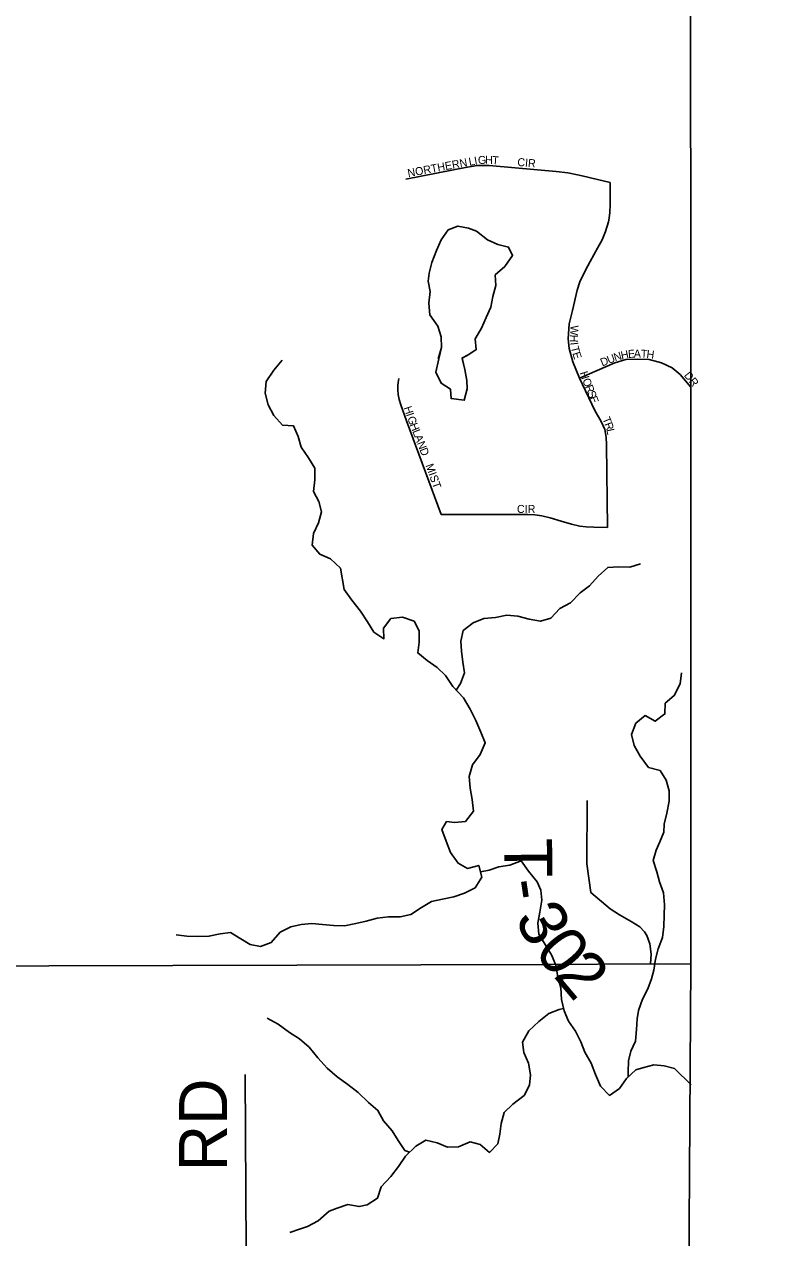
# Model space of a CAD drawing. Extents: x 1985906 to 2277390, y 930619 to 1324581.
# Drawn here: x 2188503 to 2193107, y 1179459 to 1187043 of the extents above; entities that cross this region are included whole.
import ezdxf

# ---------------------------------------------------------------- set-up
doc = ezdxf.new("R2010")
doc.units = 0
for name, color, linetype in [('GM_X_Adjacent_County', 7, 'Continuous'), ('GM_X_County', 7, 'Continuous'), ('GM_X_Minor_Lake', 7, 'Continuous'), ('GM_X_Minor_River', 7, 'Continuous'), ('GM_X_State_Route', 7, 'Continuous'), ('GM_X_Township', 7, 'Continuous'), ('GM_X_Township_Road', 7, 'Continuous'), ('GM_X_Township_Road_Text', 7, 'Continuous'), ('GM_X_Township_Subdivision', 7, 'Continuous'), ('GM_X_Township_Subdivision_Text', 7, 'Continuous')]:
    doc.layers.add(name, color=color, linetype=linetype)

msp = doc.modelspace()

# ---------------------------------------------------------------- linework, layer by layer
at = {"layer": 'GM_X_Adjacent_County'}
msp.add_lwpolyline([(2192604.3, 1162456.4), (2192620.3, 1166969.1), (2192629.9, 1167519.5), (2192631.2, 1170403.5), (2192632.8, 1173672.8), (2192633.8, 1175629.5), (2192671.1, 1181169.3), (2192669.3, 1184775.1), (2192667.8, 1187766.9), (2192660.9, 1188884.7), (2192638, 1192623.1), (2192637, 1192687), (2192624.5, 1194837.8), (2192737.6, 1194839.7), (2198605.6, 1194974.2), (2199009.7, 1194982.8), (2204631.8, 1195039.6), (2205347.9, 1195050.5), (2205386.6, 1195051.1), (2205910.4, 1195059.1), (2205996.9, 1195060.4), (2208466.7, 1195086.6)], dxfattribs=at)
at = {"layer": 'GM_X_County'}
msp.add_lwpolyline([(2192633.8, 1175629.5), (2192671.1, 1181169.3), (2192669.3, 1184775.1), (2192667.8, 1187766.9), (2192660.9, 1188884.7), (2192638, 1192623.1), (2192637, 1192687), (2192624.5, 1194837.8), (2192096.3, 1194825.3), (2189780.1, 1194770.1), (2188219.8, 1194742.8), (2183281.7, 1194689.2), (2183037.7, 1194685.2), (2182925.1, 1194679.5), (2182885.3, 1194673), (2182859.5, 1194657.8), (2180868.9, 1194626.6), (2178432, 1194588.4), (2176176.5, 1194580.3), (2174206.9, 1194531), (2172588.3, 1194493.4), (2172188.1, 1194484), (2169109.9, 1194412.4), (2167773.4, 1194381.3)], dxfattribs=at)
at = {"layer": 'GM_X_Minor_Lake'}
for points in [[(2191330.8, 1185749.6), (2191280.4, 1185769), (2191214, 1185782), (2191154.2, 1185759.1), (2191109.1, 1185696.2), (2191080, 1185629.5), (2191051.1, 1185554.8), (2191034.1, 1185488.3), (2191028.9, 1185438), (2191039.9, 1185372), (2191033, 1185299.6), (2191038.1, 1185227.4), (2191089.3, 1185155.9), (2191110.3, 1185090), (2191112.2, 1185023.4), (2191094.1, 1184953)], [(2191330.8, 1185749.6), (2191280.4, 1185769), (2191214, 1185782), (2191154.2, 1185759.1), (2191109.1, 1185696.2), (2191080, 1185629.5), (2191051.1, 1185554.8), (2191034.1, 1185488.3), (2191028.9, 1185438), (2191039.9, 1185372), (2191033, 1185299.6), (2191038.1, 1185227.4), (2191089.3, 1185155.9), (2191110.3, 1185090), (2191112.2, 1185023.4), (2191090.8, 1184952.3)], [(2191239.2, 1184955.3), (2191282.9, 1184979.7), (2191328.7, 1185010.1), (2191323, 1185077.1), (2191362, 1185143.9), (2191391.1, 1185210.6), (2191420.2, 1185275.3), (2191433.2, 1185341.7), (2191452.2, 1185410.2), (2191447.2, 1185476.4), (2191506.5, 1185529.5), (2191555.5, 1185598.4), (2191530.7, 1185650.3), (2191464.3, 1185667.3), (2191399.7, 1185696.5), (2191330.8, 1185749.6)], [(2191240.7, 1184956.1), (2191282.9, 1184979.7), (2191328.7, 1185010.1), (2191323, 1185077.1), (2191362, 1185143.9), (2191391.1, 1185210.6), (2191420.2, 1185275.3), (2191433.2, 1185341.7), (2191452.2, 1185410.2), (2191447.2, 1185476.4), (2191506.5, 1185529.5), (2191555.5, 1185598.4), (2191530.7, 1185650.3), (2191464.3, 1185667.3), (2191399.7, 1185696.5), (2191330.8, 1185749.6)], [(2191094.1, 1184953), (2191076.6, 1184869.6), (2191108.8, 1184799.4), (2191167.1, 1184763.3), (2191172.6, 1184703.4)], [(2191172.6, 1184703), (2191167.1, 1184763.3), (2191108.8, 1184799.4), (2191076.6, 1184869.6), (2191094.1, 1184953)], [(2191172.6, 1184703.4), (2191253.6, 1184693.1), (2191271.6, 1184765.5), (2191269.5, 1184815.7), (2191257.4, 1184885.9), (2191240.7, 1184956.1)], [(2191241.2, 1184954.2), (2191257.4, 1184885.9), (2191269.5, 1184815.7), (2191271.6, 1184765.5), (2191253.6, 1184693.1), (2191172.6, 1184703.3)]]:
    msp.add_lwpolyline(points, dxfattribs=at)
at = {"layer": 'GM_X_Minor_River'}
for points in [[(2190115.3, 1184943.9), (2190064, 1184880.3), (2190015.9, 1184810), (2190010, 1184737.7), (2190028.1, 1184665.4), (2190064.4, 1184597.2), (2190118.7, 1184537), (2190187.1, 1184533.1), (2190215.3, 1184466.8), (2190233.5, 1184400.6), (2190279.8, 1184334.4), (2190320, 1184268.2), (2190320.1, 1184195.9), (2190312.2, 1184123.6), (2190344.4, 1184061.4), (2190360.6, 1183995.1), (2190342.6, 1183926.8), (2190310.6, 1183860.5), (2190302.6, 1183788.2), (2190350.9, 1183732.1), (2190417.3, 1183702), (2190479.7, 1183643.9), (2190503.9, 1183511.4), (2190550.3, 1183443.2), (2190604.6, 1183375), (2190648.9, 1183308.8), (2190689.2, 1183244.6), (2190751.5, 1183202.5), (2190749.4, 1183268.7), (2190795.5, 1183329), (2190867.8, 1183337.2), (2190940.2, 1183313.2), (2190972.4, 1183253), (2190972.5, 1183180.7), (2190962.6, 1183114.4), (2191022.9, 1183066.3), (2191085.3, 1183022.2), (2191137.6, 1182972.1), (2191181.9, 1182903.8), (2191248.3, 1182833.6), (2191290.5, 1182763.4), (2191326.8, 1182691.2), (2191357.1, 1182618.9), (2191385.3, 1182552.7), (2191353.2, 1182480.3), (2191305.1, 1182414), (2191285.1, 1182341.7), (2191291.3, 1182269.4), (2191303.4, 1182197.1), (2191311.6, 1182124.9), (2191261.4, 1182060.5), (2191193.1, 1182054.4), (2191142.9, 1182060.4), (2191112.8, 1182010.1), (2191141.1, 1181937.9), (2191167.3, 1181867.6), (2191215.6, 1181799.4), (2191273.9, 1181767.4), (2191344.2, 1181785.6), (2191364.4, 1181713.3), (2191322.3, 1181647), (2191256, 1181612.7), (2191187.8, 1181590.6), (2191117.5, 1181574.4), (2191049.2, 1181560.2), (2190987, 1181524), (2190920.7, 1181479.8), (2190852.4, 1181465.6), (2190780.1, 1181465.5), (2190709.8, 1181457.4), (2190641.5, 1181437.2), (2190575.3, 1181423.1), (2190505, 1181408.9), (2190436.7, 1181410.8), (2190368.3, 1181416.8), (2190302, 1181422.7), (2190233.7, 1181416.6), (2190169.5, 1181402.4), (2190103.2, 1181368.2), (2190047.1, 1181303.9), (2189980.8, 1181279.7), (2189916.5, 1181291.7), (2189858.2, 1181327.7), (2189791.8, 1181365.8), (2189727.5, 1181357.7), (2189657.2, 1181343.5), (2189588.9, 1181341.4), (2189520.6, 1181343.4), (2189452.3, 1181351.3)], [(2191203.9, 1182880.6), (2191230.1, 1182922), (2191256.1, 1182990.3), (2191243.9, 1183056.5), (2191235.8, 1183124.8), (2191231.7, 1183187.1), (2191247.7, 1183255.3), (2191309.9, 1183301.6), (2191376.1, 1183329.8), (2191448.4, 1183335.9), (2191520.7, 1183350.1), (2191589.1, 1183344.1), (2191659.4, 1183324.2), (2191729.7, 1183312.2), (2191796, 1183330.4), (2191852.2, 1183392.7), (2191918.4, 1183426.9), (2191978.6, 1183489.3), (2192036.8, 1183533.5), (2192091, 1183593.8), (2192151.1, 1183648.1), (2192217.4, 1183652.2), (2192289.8, 1183650.3), (2192356, 1183670.5)], [(2192277.5, 1180462.1), (2192278.2, 1180493.6), (2192280.1, 1180563.9), (2192294.1, 1180626.1), (2192324.2, 1180688.4), (2192330.1, 1180760.7), (2192334, 1180827), (2192342, 1180879.2), (2192368, 1180949.5), (2192402, 1181013.8), (2192424.1, 1181078.1), (2192438, 1181130.4), (2192450, 1181200.7), (2192466, 1181264.9), (2192494, 1181335.3), (2192501.9, 1181403.6), (2192503.8, 1181475.8), (2192505.8, 1181540.1), (2192499.6, 1181614.4), (2192473.4, 1181682.6), (2192457.2, 1181746.9), (2192435, 1181817.1), (2192453, 1181881.4), (2192477.1, 1181933.7), (2192501.1, 1181993.9), (2192503, 1182044.1), (2192521, 1182112.4), (2192535, 1182186.8), (2192534.9, 1182253), (2192516.7, 1182319.3), (2192478.4, 1182379.4), (2192406.1, 1182397.4), (2192353.7, 1182469.6), (2192315.5, 1182535.9), (2192299.3, 1182604.1), (2192325.3, 1182674.4), (2192385.5, 1182722.7), (2192447.9, 1182686.6), (2192508.1, 1182732.9), (2192510, 1182799.2), (2192566.2, 1182847.4), (2192604.2, 1182921.8), (2192612.2, 1182990.1)], [(2191355.4, 1181745.4), (2191408.5, 1181755.5), (2191470.8, 1181777.7), (2191539.1, 1181787.8), (2191609.3, 1181814), (2191655.6, 1181749.8), (2191710, 1181683.6), (2191732.2, 1181631.4), (2191738.3, 1181569.2), (2191726.3, 1181492.9), (2191714.4, 1181424.6), (2191720.5, 1181356.3), (2191758.8, 1181292.1), (2191799, 1181227.9), (2191827.3, 1181161.7), (2191839.4, 1181089.4), (2191857.6, 1181021.1), (2191861.7, 1180948.9), (2191877.9, 1180876.6), (2191906.1, 1180812.4), (2191948.4, 1180750.2), (2191982.6, 1180684), (2192006.8, 1180619.7), (2192047.1, 1180549.5), (2192073.3, 1180479.3), (2192105.6, 1180407), (2192161.9, 1180348.8), (2192224.1, 1180391.1), (2192268.2, 1180453.4), (2192326.4, 1180507.7), (2192376.6, 1180523.8), (2192438.9, 1180540), (2192503.2, 1180534.1), (2192567.5, 1180516.1), (2192671.8, 1180413.8)], [(2191874.3, 1180892.8), (2191847.7, 1180886.6), (2191781.5, 1180860.4), (2191719.3, 1180810.1), (2191657.1, 1180751.8), (2191617, 1180681.5), (2191627.1, 1180617.2), (2191655.4, 1180551), (2191667.5, 1180476.7), (2191661.6, 1180412.4), (2191627.5, 1180348.1), (2191557.3, 1180293.8), (2191503.1, 1180241.5), (2191485.1, 1180173.2), (2191475.2, 1180107), (2191463.2, 1180046.7), (2191411.1, 1179992.4), (2191352.7, 1180042.5), (2191290.4, 1180058.5), (2191218.1, 1180028.3), (2191149.8, 1180026.2), (2191085.5, 1180052.2), (2191013.2, 1180068.2), (2190950.9, 1180032), (2190886.7, 1179969.6), (2190842.6, 1179905.3), (2190794.5, 1179841), (2190734.3, 1179776.6), (2190712.3, 1179706.3), (2190646.1, 1179664.1), (2190595.9, 1179654), (2190525.6, 1179667.9), (2190459.3, 1179643.8), (2190409.1, 1179625.6), (2190340.9, 1179565.3), (2190274.6, 1179529.1), (2190224.4, 1179512.9), (2190164.2, 1179492.8)], [(2190911.1, 1179993.3), (2190882.7, 1180003.8), (2190840.4, 1180065.9), (2190804.1, 1180128.2), (2190749.8, 1180190.3), (2190713.6, 1180254.5), (2190655.2, 1180304.7), (2190590.8, 1180366.8), (2190526.5, 1180416.9), (2190460.1, 1180465.1), (2190397.8, 1180519.2), (2190339.4, 1180583.4), (2190285.1, 1180649.6), (2190224.7, 1180701.7), (2190162.4, 1180741.8), (2190090, 1180793.9), (2190021.6, 1180832)]]:
    msp.add_lwpolyline(points, dxfattribs=at)
at = {"layer": 'GM_X_State_Route'}
msp.add_lwpolyline([(2181426.1, 1180954.5), (2181801.3, 1180922.2), (2181964.2, 1180913.4), (2182139.7, 1180905.6), (2182586.8, 1180907.3), (2183563.2, 1180905.1), (2183712, 1180899.5), (2183856.4, 1180892.8), (2183964.1, 1180882.8), (2184139.8, 1180866.8), (2184260.3, 1180860.1), (2184337.3, 1180862.8), (2184473.9, 1180890.6), (2184763.9, 1180962.8), (2185287, 1181096.1), (2185490.3, 1181128.3), (2185555.8, 1181136.1), (2187879.5, 1181157.2), (2191756.9, 1181167.3), (2192417.9, 1181170.6), (2192671.1, 1181169.3)], dxfattribs=at)
at = {"layer": 'GM_X_Township'}
msp.add_lwpolyline([(2167773.4, 1194381.3), (2169109.9, 1194412.4), (2172188.1, 1194484), (2172588.3, 1194493.4), (2174206.9, 1194531), (2176176.5, 1194580.3), (2178432, 1194588.4), (2180868.9, 1194626.6), (2182859.5, 1194657.8), (2182885.3, 1194673), (2182925.1, 1194679.5), (2183037.7, 1194685.2), (2183281.7, 1194689.2), (2188219.8, 1194742.8), (2189780.1, 1194770.1), (2192096.3, 1194825.3), (2192624.5, 1194837.8), (2192637, 1192687), (2192638, 1192623.1), (2192660.9, 1188884.7), (2192667.8, 1187766.9), (2192669.3, 1184775.1), (2192671.1, 1181169.3), (2192633.8, 1175629.5)], dxfattribs=at)
at = {"layer": 'GM_X_Township_Road'}
for points in [[(2192417.9, 1181170.6), (2192422.6, 1181230.6), (2192414.6, 1181295.9), (2192394.9, 1181347.9), (2192380.4, 1181370.3), (2192351.4, 1181401.3), (2192298, 1181436.2), (2192224.2, 1181477.1), (2192166.8, 1181514), (2192046, 1181616.7), (2192019.2, 1181796.9), (2192021.2, 1182192.5)], [(2189887.4, 1176315.7), (2189894.5, 1178652), (2189884.3, 1180480.3)]]:
    msp.add_lwpolyline(points, dxfattribs=at)
at = {"layer": 'GM_X_Township_Subdivision'}
for points in [[(2190888.9, 1186075.7), (2191272.9, 1186149.3), (2191299.2, 1186154.4), (2191335.4, 1186159.6), (2191354.1, 1186161), (2191409.5, 1186160), (2191572.1, 1186145.7), (2191827.7, 1186123.2), (2191901.3, 1186113.9), (2191960.8, 1186102.4), (2191991.2, 1186095.1), (2192085.8, 1186072.4), (2192165.7, 1186053.2)], [(2192149.4, 1183898.9), (2192142.3, 1184415.2), (2192140.2, 1184463), (2192132.5, 1184510.5), (2192109.3, 1184560.5), (2192069.3, 1184628.5), (2191974.8, 1184830.3), (2191933.3, 1184932.6), (2191910.6, 1185016.6), (2191902.6, 1185076.6), (2191910.6, 1185171.4), (2191929.7, 1185254.7), (2191959, 1185381.4), (2191975.3, 1185434.1), (2192011.6, 1185507.1), (2192041.4, 1185560.8), (2192087.1, 1185642.8), (2192115.9, 1185695.7), (2192137.6, 1185746.9), (2192154.7, 1185807.4), (2192159.1, 1185830.4), (2192163.6, 1185866.8), (2192165.4, 1185916), (2192165.7, 1186053.2)], [(2191974.8, 1184830.3), (2192195.7, 1184927.3), (2192263.9, 1184948.8), (2192335.7, 1184950.6), (2192409.4, 1184947), (2192486.6, 1184927.3), (2192553, 1184895), (2192603.3, 1184853.7), (2192669.3, 1184775.1)], [(2190844, 1184829.5), (2190840, 1184805.1), (2190838.2, 1184784.6), (2190837.9, 1184758.4), (2190840.3, 1184729.7), (2190846.1, 1184698.2), (2190856.4, 1184664.4), (2190893.1, 1184565.4), (2191110.2, 1183979.7), (2191319.6, 1183979.4), (2191650.5, 1183978.9), (2191695.5, 1183976.8), (2191739.2, 1183970.8), (2191790.8, 1183958.6), (2191859.9, 1183938.2), (2191924, 1183919.4), (2191975.6, 1183907.1), (2192015.3, 1183901.5), (2192064, 1183899.1), (2192149.4, 1183898.9)]]:
    msp.add_lwpolyline(points, dxfattribs=at)

# ---------------------------------------------------------------- texts
at = {"layer": 'GM_X_Township_Road_Text'}
for s, rotation, p in [('T', 270.61285, (2191502.7, 1181954.9)), ('-', 278.43028, (2191508.6, 1181686.1)), ('3', 299.09205, (2191564.4, 1181453.1)), ('0', 308.8103, (2191685.2, 1181245.7)), ('2', 310.10139, (2191805.7, 1181096)), ('RD', 90, (2189771.2, 1179874.4))]:
    msp.add_text(s, height=300, rotation=rotation, dxfattribs=at).set_placement(p)
at = {"layer": 'GM_X_Township_Subdivision_Text'}
for s, rotation, p in [('NORTHERN', 10.57619, (2190903.9, 1186087.6)), ('L', 10.46859, (2191286.4, 1186158)), ('I', 10.46123, (2191321, 1186164.4)), ('G', 4.17907, (2191341.2, 1186168.2)), ('H', 358.11997, (2191383.6, 1186171.4)), ('T', 356.03508, (2191427.1, 1186170)), ('CIR', 355.03354, (2191584, 1186158.2)), ('W', 267.52796, (2191918.2, 1185162.7)), ('H', 269.6841, (2191915.6, 1185103.5)), ('I', 276.06001, (2191915.7, 1185053.5)), ('T', 283.86623, (2191919.3, 1185024.4)), ('E', 287.95036, (2191928.8, 1184986.6)), ('N', 17.44659, (2192197.1, 1184935.7)), ('H', 11.55429, (2192237.7, 1184948.5)), ('E', 4.43013, (2192279.2, 1184957.1)), ('A', 0.13116, (2192313.3, 1184959.8)), ('T', 356.39129, (2192356.5, 1184959.9)), ('H', 352.8777, (2192390.8, 1184957.8)), ('D', 22.3088, (2192116.4, 1184903.5)), ('U', 21.06262, (2192156.8, 1184920.1)), ('H', 287.49486, (2191975.3, 1184865.5)), ('DR', 308.66337, (2192624.5, 1184847.9)), ('O', 292.83876, (2191990.3, 1184818.8)), ('R', 291.17004, (2192007.2, 1184778.6)), ('S', 291.15716, (2192021.5, 1184741.7)), ('E', 291.15716, (2192034.3, 1184708.8)), ('H', 288.50407, (2190874.9, 1184647)), ('I', 288.53052, (2190888.9, 1184605.2)), ('G', 290.25179, (2190896.4, 1184582.8)), ('H', 291.37229, (2190912, 1184540.6)), ('T', 292.89727, (2192115.4, 1184577.4)), ('R', 289.90218, (2192128.8, 1184545.6)), ('L', 291.4153, (2190928.1, 1184499.6)), ('A', 291.42255, (2190940.9, 1184466.8)), ('L', 282.27987, (2192141.8, 1184510)), ('N', 291.42255, (2190957, 1184425.8)), ('D', 291.42255, (2190973.1, 1184384.9)), ('MIST', 289.53808, (2191011.2, 1184286.4)), ('CIR', 0.00001, (2191583.2, 1183989))]:
    msp.add_text(s, height=50, rotation=rotation, dxfattribs=at).set_placement(p)

doc.saveas('drawing.dxf')
